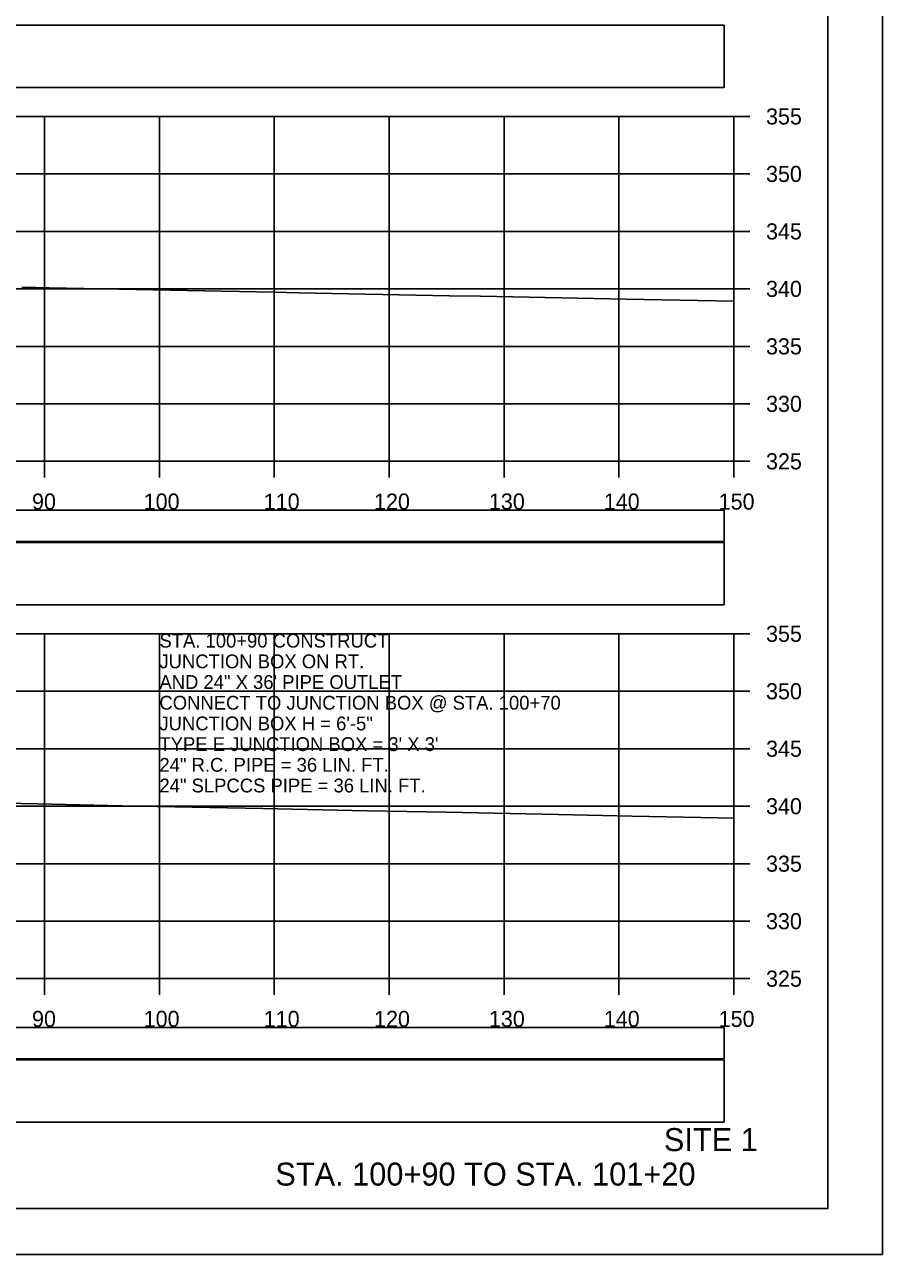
# Model space of a CAD drawing. Extents: x 1368122 to 1710785, y 373130 to 557566.
# Drawn here: x 1368443.8 to 1368518.5, y 373343.7 to 373450.6 of the extents above; entities that cross this region are included whole.
import ezdxf

# ---------------------------------------------------------------- set-up
doc = ezdxf.new("R2010")
doc.units = 0
for name, color, linetype in [('R_Alt Surface', 7, 'Continuous'), ('R_Axis', 7, 'Continuous'), ('R_Axis Annot', 7, 'Continuous'), ('R_Border', 7, 'Continuous'), ('R_Draft', 7, 'Continuous'), ('R_Exist Surface', 7, 'Continuous'), ('R_Grid', 7, 'Continuous'), ('R_No Plot', 7, 'Continuous'), ('R_Water Annot', 7, 'Continuous')]:
    doc.layers.add(name, color=color, linetype=linetype)

msp = doc.modelspace()

# ---------------------------------------------------------------- linework, layer by layer
at = {"layer": 'R_Alt Surface'}
for points in [[(1368206.39, 373445.17), (1368504.69, 373445.17), (1368504.69, 373450.58), (1368206.39, 373450.58)], [(1368206.39, 373405.69), (1368504.69, 373405.69), (1368504.69, 373408.4), (1368206.39, 373408.4)], [(1368206.39, 373400.17), (1368504.69, 373400.17), (1368504.69, 373405.58), (1368206.39, 373405.58)], [(1368206.39, 373360.69), (1368504.69, 373360.69), (1368504.69, 373363.4), (1368206.39, 373363.4)], [(1368206.39, 373355.17), (1368504.69, 373355.17), (1368504.69, 373360.58), (1368206.39, 373360.58)]]:
    msp.add_lwpolyline(points, close=True, dxfattribs=at)
at = {"layer": 'R_Axis'}
for p, q in [((1368505.54, 373412.65), (1368505.54, 373442.65)), ((1368506.94, 373442.65), (1368505.54, 373442.65)), ((1368506.94, 373437.65), (1368505.54, 373437.65)), ((1368506.94, 373432.65), (1368505.54, 373432.65)), ((1368506.94, 373427.65), (1368505.54, 373427.65)), ((1368506.94, 373422.65), (1368505.54, 373422.65)), ((1368506.94, 373417.65), (1368505.54, 373417.65)), ((1368205.54, 373412.65), (1368505.54, 373412.65)), ((1368445.54, 373411.25), (1368445.54, 373412.65)), ((1368455.54, 373411.25), (1368455.54, 373412.65)), ((1368465.54, 373411.25), (1368465.54, 373412.65)), ((1368475.54, 373411.25), (1368475.54, 373412.65)), ((1368485.54, 373411.25), (1368485.54, 373412.65)), ((1368495.54, 373411.25), (1368495.54, 373412.65)), ((1368505.54, 373411.25), (1368505.54, 373412.65)), ((1368506.94, 373412.65), (1368505.54, 373412.65)), ((1368505.54, 373367.65), (1368505.54, 373397.65)), ((1368506.94, 373397.65), (1368505.54, 373397.65)), ((1368506.94, 373392.65), (1368505.54, 373392.65)), ((1368506.94, 373387.65), (1368505.54, 373387.65)), ((1368506.94, 373382.65), (1368505.54, 373382.65)), ((1368506.94, 373377.65), (1368505.54, 373377.65)), ((1368506.94, 373372.65), (1368505.54, 373372.65)), ((1368205.54, 373367.65), (1368505.54, 373367.65)), ((1368445.54, 373366.25), (1368445.54, 373367.65)), ((1368455.54, 373366.25), (1368455.54, 373367.65)), ((1368465.54, 373366.25), (1368465.54, 373367.65)), ((1368475.54, 373366.25), (1368475.54, 373367.65)), ((1368485.54, 373366.25), (1368485.54, 373367.65)), ((1368495.54, 373366.25), (1368495.54, 373367.65)), ((1368505.54, 373366.25), (1368505.54, 373367.65)), ((1368506.94, 373367.65), (1368505.54, 373367.65))]:
    msp.add_line(p, q, dxfattribs=at)
at = {"layer": 'R_Border'}
for q in [(1368513.72, 373553.11), (1368197.54, 373347.65)]:
    msp.add_line((1368513.72, 373347.65), q, dxfattribs=at)
at = {"layer": 'R_Exist Surface'}
for points in [[(1368443.57, 373427.8), (1368445.95, 373427.75), (1368465.52, 373427.36), (1368467.65, 373427.32), (1368480.78, 373427.06), (1368483.48, 373427.01), (1368496.17, 373426.76), (1368505.54, 373426.57)], [(1368437.66, 373383.01), (1368444.95, 373382.85), (1368452.26, 373382.69), (1368464.55, 373382.45), (1368473.62, 373382.26), (1368480.54, 373382.12), (1368490.24, 373381.92), (1368496.66, 373381.79), (1368502.68, 373381.67), (1368505.54, 373381.61)]]:
    msp.add_lwpolyline(points, dxfattribs=at)
at = {"layer": 'R_Grid'}
for p, q in [((1368205.54, 373442.65), (1368505.54, 373442.65)), ((1368445.54, 373412.65), (1368445.54, 373442.65)), ((1368455.54, 373412.65), (1368455.54, 373442.65)), ((1368465.54, 373412.65), (1368465.54, 373442.65)), ((1368475.54, 373412.65), (1368475.54, 373442.65)), ((1368485.54, 373412.65), (1368485.54, 373442.65)), ((1368495.54, 373412.65), (1368495.54, 373442.65)), ((1368505.54, 373412.65), (1368505.54, 373442.65)), ((1368205.54, 373437.65), (1368505.54, 373437.65)), ((1368205.54, 373432.65), (1368505.54, 373432.65)), ((1368205.54, 373427.65), (1368505.54, 373427.65)), ((1368205.54, 373422.65), (1368505.54, 373422.65)), ((1368205.54, 373417.65), (1368505.54, 373417.65)), ((1368205.54, 373412.65), (1368505.54, 373412.65)), ((1368205.54, 373397.65), (1368505.54, 373397.65)), ((1368445.54, 373367.65), (1368445.54, 373397.65)), ((1368455.54, 373367.65), (1368455.54, 373397.65)), ((1368465.54, 373367.65), (1368465.54, 373397.65)), ((1368475.54, 373367.65), (1368475.54, 373397.65)), ((1368485.54, 373367.65), (1368485.54, 373397.65)), ((1368495.54, 373367.65), (1368495.54, 373397.65)), ((1368505.54, 373367.65), (1368505.54, 373397.65)), ((1368205.54, 373392.65), (1368505.54, 373392.65)), ((1368205.54, 373387.65), (1368505.54, 373387.65)), ((1368205.54, 373382.65), (1368505.54, 373382.65)), ((1368205.54, 373377.65), (1368505.54, 373377.65)), ((1368205.54, 373372.65), (1368505.54, 373372.65)), ((1368205.54, 373367.65), (1368505.54, 373367.65))]:
    msp.add_line(p, q, dxfattribs=at)
at = {"layer": 'R_No Plot'}
msp.add_line((1368185.14, 373343.67), (1368518.47, 373343.67), dxfattribs=at)
for points in [[(1368185.13, 373557), (1368518.47, 373557), (1368518.47, 373343.66), (1368185.13, 373343.66)], [(1368431.46, 373553.11), (1368451.08, 373553.11), (1368451.08, 373543.23), (1368467.19, 373543.23), (1368490.39, 373543.23), (1368490.51, 373515.07), (1368513.72, 373515.07), (1368513.72, 373347.65), (1368197.54, 373347.65), (1368197.54, 373553.11)]]:
    msp.add_lwpolyline(points, close=True, dxfattribs=at)

# ---------------------------------------------------------------- texts
at = {"layer": 'R_Axis Annot'}
for s, p in [('355', (1368508.34, 373441.95)), ('350', (1368508.34, 373436.95)), ('345', (1368508.34, 373431.95)), ('340', (1368508.34, 373426.95)), ('335', (1368508.34, 373421.95)), ('330', (1368508.34, 373416.95)), ('325', (1368508.34, 373411.95)), ('90', (1368444.45, 373408.45)), ('100', (1368454.17, 373408.45)), ('110', (1368464.62, 373408.45)), ('120', (1368474.22, 373408.45)), ('130', (1368484.22, 373408.45)), ('140', (1368494.22, 373408.45)), ('150', (1368504.22, 373408.45)), ('355', (1368508.34, 373396.95)), ('350', (1368508.34, 373391.95)), ('345', (1368508.34, 373386.95)), ('340', (1368508.34, 373381.95)), ('335', (1368508.34, 373376.95)), ('330', (1368508.34, 373371.95)), ('325', (1368508.34, 373366.95)), ('90', (1368444.45, 373363.45)), ('100', (1368454.17, 373363.45)), ('110', (1368464.62, 373363.45)), ('120', (1368474.22, 373363.45)), ('130', (1368484.22, 373363.45)), ('140', (1368494.22, 373363.45)), ('150', (1368504.22, 373363.45))]:
    msp.add_text(s, height=1.4, dxfattribs=at).set_placement(p)
at = {"layer": 'R_Draft'}
for s, p in [('SITE 1', (1368499.45, 373352.65)), ('STA. 100+90 TO STA. 101+20', (1368465.63, 373349.65))]:
    msp.add_text(s, height=2, dxfattribs=at).set_placement(p)
at = {"layer": 'R_Water Annot'}
for s, p in [('STA. 100+90 CONSTRUCT', (1368455.54, 373396.45)), ('JUNCTION BOX ON RT.', (1368455.54, 373394.65)), ('AND 24" X 36\' PIPE OUTLET', (1368455.54, 373392.85)), ('CONNECT TO JUNCTION BOX @ STA. 100+70', (1368455.54, 373391.05)), ('JUNCTION BOX H = 6\'-5"', (1368455.54, 373389.25)), ("TYPE E JUNCTION BOX = 3' X 3'", (1368455.54, 373387.45)), ('24" R.C. PIPE = 36 LIN. FT.', (1368455.54, 373385.65)), ('24" SLPCCS PIPE = 36 LIN. FT.', (1368455.54, 373383.85))]:
    msp.add_text(s, height=1.2, dxfattribs=at).set_placement(p)

doc.saveas('drawing.dxf')
